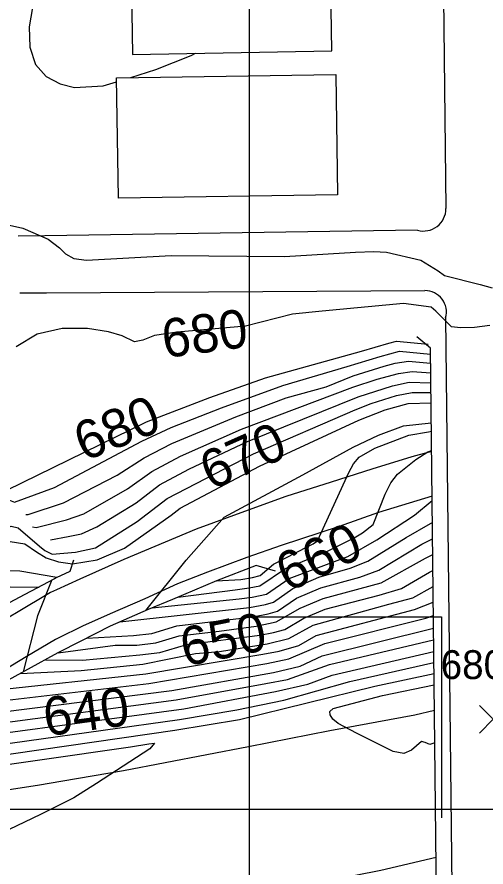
# Model space of a CAD drawing. Extents: x 79600 to 91800, y 75600 to 84400.
# Drawn here: x 86579.3 to 86823, y 80269.9 to 80711.7 of the extents above; entities that cross this region are included whole.
import ezdxf

# ---------------------------------------------------------------- set-up
doc = ezdxf.new("R2010")
doc.units = 0
for name, color, linetype in [('080-085$0$TI_BORDER', 7, 'Continuous'), ('080-085$0$TI_SHEET', 7, 'Continuous'), ('080-090$0$TI_BORDER', 7, 'Continuous'), ('084-085$0$TI_BORDER', 7, 'Continuous'), ('084-090$0$BLDG', 7, 'Continuous'), ('084-090$0$BRIDGE', 7, 'Continuous'), ('084-090$0$INDEX', 7, 'Continuous'), ('084-090$0$INDXLBL', 7, 'Continuous'), ('084-090$0$INTER', 7, 'Continuous'), ('084-090$0$INTERSTATE', 7, 'Continuous'), ('084-090$0$ROAD', 7, 'Continuous'), ('084-090$0$SPOTMARK', 7, 'Continuous'), ('084-090$0$SPOTS', 7, 'Continuous')]:
    doc.layers.add(name, color=color, linetype=linetype)

# ---------------------------------------------------------------- blocks, each defined once
blk = doc.blocks.new('084-090$0$SPOTX')
at = {"layer": '084-090$0$SPOTMARK'}
for p, q in [((-0.37, 0.358), (0.351, -0.358)), ((-0.012, 0), (0.347, 0.358)), ((-0.012, 0), (-0.37, -0.358))]:
    blk.add_line(p, q, dxfattribs=at)

msp = doc.modelspace()

# ---------------------------------------------------------------- linework, layer by layer
at = {"layer": '080-085$0$TI_BORDER'}
msp.add_lwpolyline([(79700, 80300), (86700, 80300), (86700, 75700), (79700, 75700)], close=True, dxfattribs=at)
at = {"layer": '080-085$0$TI_SHEET'}
msp.add_lwpolyline([(86700, 80400), (86800, 80400), (86800, 80295.46)], dxfattribs=at)
at = {"layer": '080-090$0$TI_BORDER'}
msp.add_lwpolyline([(84700, 80300), (91700, 80300), (91700, 75700), (84700, 75700)], close=True, dxfattribs=at)
at = {"layer": '084-085$0$TI_BORDER'}
msp.add_lwpolyline([(79700, 84300), (86700, 84300), (86700, 79700), (79700, 79700)], close=True, dxfattribs=at)
at = {"layer": '084-090$0$BLDG'}
for points in [[(86639.41, 80692.25), (86742.98, 80694.09), (86742.2, 80738.08), (86638.62, 80736.24)], [(86631, 80680.05), (86744.97, 80681.84), (86745.94, 80619.33), (86631.98, 80617.54)]]:
    msp.add_lwpolyline(points, close=True, dxfattribs=at)
at = {"layer": '084-090$0$BRIDGE'}
for points in [[(86800.06, 80000), (86794.2, 80539.6), (86787.02, 80545.42)], [(86608.68, 80429.4), (86606.76, 80423.55), (86599.63, 80420.18), (86598.72, 80419.75), (86583.43, 80411.46), (86569.93, 80404.38), (86552.06, 80394.27), (86524.26, 80378.58), (86504.32, 80365.88), (86488.52, 80355.68), (86471.79, 80345.02), (86449.87, 80329.37), (86426.28, 80310.45), (86394.23, 80283.58)], [(86713.58, 80423.73), (86703.69, 80426.68), (86683.06, 80418.67), (86660.1, 80408.95), (86647.52, 80403.7), (86627.67, 80395.04), (86612.11, 80387.18), (86600.92, 80381.32), (86598.62, 80380.11), (86574.66, 80366.96), (86548.46, 80351.34), (86528.05, 80339.56), (86509.94, 80327.8), (86491.85, 80315.73), (86464.1, 80295.85), (86445.55, 80281.93), (86426.11, 80265.83), (86409.11, 80251.46), (86396.78, 80237.01)]]:
    msp.add_lwpolyline(points, dxfattribs=at)
at = {"layer": '084-090$0$INDEX'}
for points in [[(86569.06, 80604.91), (86582.38, 80601.99), (86595.53, 80596.21), (86601.35, 80591.67), (86604.46, 80588.55), (86608.9, 80586.18), (86615.35, 80585.32), (86659.46, 80587.77), (86718.4, 80587.28), (86755.29, 80589.49), (86764.77, 80589.88), (86771.27, 80589.47), (86789.14, 80585.31), (86798.12, 80579.7), (86801.52, 80577.37), (86820.02, 80572.67), (86826.2, 80570.93)], [(86825.12, 80551.31), (86817.16, 80550.32), (86809.72, 80550.12), (86805.11, 80550.75), (86797.03, 80558.78), (86794.61, 80560.88), (86780.17, 80562.72), (86737.82, 80558.84), (86722.53, 80557.23), (86698.06, 80551), (86662.62, 80547.92), (86650.84, 80546.15), (86644.69, 80543.73), (86640.46, 80542.88), (86634, 80545.97), (86626.91, 80548.1), (86615.97, 80549.74), (86602.85, 80549.74), (86589.84, 80546.82), (86578.88, 80540.24)], [(86448.89, 80409.25), (86469.49, 80415.86), (86493.13, 80429.47), (86528.27, 80446.83), (86561.39, 80462.33), (86569.93, 80465.91), (86574.1, 80465.8), (86646.58, 80501.29), (86679.55, 80513.97), (86708.52, 80524.18), (86758.28, 80538.01), (86772.52, 80542.22), (86776.49, 80543.28), (86792.93, 80541.69)], [(86444.34, 80399.54), (86493.06, 80400.88), (86497.01, 80401.06), (86541.35, 80430.07), (86554.38, 80437.81), (86561.91, 80441.41), (86569.06, 80444.7), (86576.2, 80446.98), (86579.93, 80446.28), (86590.97, 80436.67), (86593.7, 80434.33), (86597.53, 80432.58), (86609.79, 80433.62), (86620.07, 80435.82), (86641.77, 80449.44), (86657.34, 80461.45), (86702.2, 80484.68), (86754.98, 80507.46), (86763.29, 80510.9), (86776.54, 80515.01), (86784.73, 80516.62), (86794.45, 80516.48)], [(86662.82, 80410.11), (86692.75, 80414.01), (86700.01, 80414.98), (86705.54, 80416.1), (86718.87, 80425.05), (86740.35, 80433.82), (86754.56, 80441.01), (86758.92, 80443.58), (86764.33, 80447.96), (86770.64, 80463.61), (86773.54, 80469.63), (86777, 80474.12), (86786.61, 80481.72), (86792.84, 80485.67), (86794.77, 80486.44)], [(86594.18, 80377.67), (86613.37, 80377.36), (86643.09, 80380.25), (86653.54, 80381.47), (86667.61, 80385.57), (86705.46, 80390.33), (86712.68, 80391.75), (86718.58, 80393.38), (86728.39, 80399.27), (86739.52, 80403.95), (86767.58, 80411.12), (86779.17, 80414.61), (86793.62, 80423.11), (86795.45, 80423.96)], [(86527.16, 80338.98), (86662.09, 80356.76), (86708.6, 80365.32), (86719.81, 80367.4), (86741.8, 80375.13), (86795.84, 80388.05)]]:
    msp.add_lwpolyline(points, dxfattribs=at)
at = {"layer": '084-090$0$INTER'}
for points in [[(86706.75, 80737.45), (86701.15, 80745.75), (86686.56, 80755.06), (86667.57, 80759.38), (86646.56, 80757.06), (86626.22, 80750.1), (86609.3, 80741.45), (86597.88, 80733.37), (86591.11, 80725.47), (86587.45, 80716.72), (86585.69, 80706.51), (86585.99, 80696.05), (86588.85, 80687.02), (86594.44, 80680.71), (86601.69, 80676.9), (86609.17, 80675.05), (86624.1, 80675.99), (86631.03, 80677.94)], [(86638.45, 80680.17), (86651.47, 80684.46), (86669.83, 80691.66), (86672.13, 80692.83)], [(86564.38, 80459.27), (86568.22, 80460.97), (86571.93, 80461.99), (86578.02, 80459.51), (86598.76, 80467.17), (86644.23, 80491.17), (86659.47, 80498.29), (86685.64, 80508.58), (86717.52, 80520.21), (86750.86, 80530.06), (86768.08, 80535.24), (86778.14, 80537.94), (86794.23, 80536.48)], [(86583.88, 80453.19), (86585.15, 80453.17), (86603.47, 80459.16), (86631.31, 80473.54), (86645.34, 80482.52), (86659.83, 80490.03), (86693.01, 80503.9), (86719.19, 80513.75), (86739.93, 80519.55), (86753.96, 80525.27), (86770.19, 80530.18), (86775.86, 80531.74), (86782.81, 80532.86), (86794.28, 80531.71)], [(86587.42, 80446.64), (86589.28, 80446.31), (86605.08, 80450.31), (86613.97, 80453.55), (86636.73, 80466.46), (86649.34, 80475.5), (86664.25, 80483.39), (86696.07, 80497.49), (86753.91, 80519.31), (86766.5, 80523.44), (86777.53, 80526.49), (86784.62, 80527.53), (86794.34, 80526.75)], [(86596.71, 80440.02), (86605.96, 80441.65), (86612.89, 80443.15), (86620.76, 80446.77), (86641.2, 80459.11), (86653.34, 80468.47), (86668.66, 80476.75), (86699.14, 80491.08), (86756.56, 80514.33), (86774.43, 80520.07), (86783.08, 80521.95), (86794.39, 80521.55)], [(86575.68, 80439.06), (86583.33, 80437.84), (86589.41, 80433.67), (86594.45, 80430.55), (86600.89, 80428.46), (86608.19, 80427.42), (86621.02, 80429.61), (86635.21, 80435.65), (86659.4, 80452.82), (86664.03, 80456.48), (86705.27, 80478.27), (86756.93, 80502.16), (86770.66, 80507.59), (86782.54, 80510.77), (86794.5, 80511.23)], [(86646.31, 80403.18), (86667.29, 80429.39), (86687.02, 80451.69), (86727.87, 80473.73), (86754.03, 80488.11), (86767.14, 80494.38), (86780.2, 80499.16), (86794.62, 80500.75)], [(86682.97, 80418.63), (86695.65, 80419.32), (86701.73, 80420.46), (86705.61, 80421.35), (86712.57, 80427.33), (86730.42, 80436.54), (86733.15, 80437.82), (86735.43, 80439.36), (86751.76, 80474.91), (86754.19, 80479.54), (86757.13, 80482.95), (86765.24, 80487.67), (86782.88, 80494.3), (86793.18, 80496.04), (86794.66, 80496.52)], [(86649.62, 80404.58), (86694.8, 80409.22), (86701.56, 80410.13), (86708.94, 80411.72), (86720.78, 80419.9), (86751.18, 80431.37), (86766.34, 80439.92), (86785.97, 80452.8), (86795.06, 80460.43)], [(86632.78, 80397.27), (86700.07, 80404.79), (86708.39, 80406.36), (86712.62, 80407.63), (86722.68, 80414.74), (86736.16, 80420.61), (86752.42, 80425.17), (86761.56, 80428.85), (86781.62, 80441.24), (86794.23, 80448.48), (86795.18, 80448.9)], [(86615.56, 80388.93), (86639.94, 80390.23), (86649.39, 80391.25), (86662.38, 80395.25), (86701.87, 80399.97), (86709.82, 80401.49), (86714.61, 80402.88), (86724.59, 80409.59), (86737.28, 80415.06), (86757.47, 80420.49), (86767.43, 80424.11), (86789.62, 80437.63), (86795.27, 80440.49)], [(86600.66, 80381.18), (86630.28, 80385.29), (86641.52, 80385.24), (86651.47, 80386.36), (86663.65, 80390.05), (86684.34, 80392.41), (86703.66, 80395.15), (86713.92, 80397.29), (86726.49, 80404.43), (86738.4, 80409.5), (86768.56, 80417.57), (86791.62, 80430.37), (86795.36, 80432.26)], [(86438.56, 80387.53), (86438.73, 80387.68), (86444.06, 80390.13), (86492.76, 80392.25), (86501.62, 80393.88), (86513.27, 80399.61), (86544.91, 80417.86), (86559.51, 80423.94), (86570.12, 80423.94), (86580.72, 80423.77), (86600.02, 80420.47)], [(86597.49, 80419.09), (86589.89, 80400.51), (86582.59, 80371.32)], [(86437.17, 80384.66), (86438.74, 80385.7), (86478.8, 80387.11), (86492.94, 80387.62), (86503.36, 80389.53), (86519.7, 80397.18), (86533.44, 80405.52), (86548.56, 80412.3), (86560.9, 80415.43), (86576.03, 80415.6), (86590.6, 80415.35)], [(86581.06, 80370.47), (86612.69, 80372.01), (86644.66, 80375.26), (86672.14, 80380.94), (86684.57, 80381.99), (86709.32, 80385.84), (86720.57, 80388.63), (86733.31, 80395.63), (86772.63, 80406.44), (86785.04, 80409.87), (86795.54, 80415.76)], [(86565.84, 80361.7), (86646.24, 80370.27), (86707.12, 80380.47), (86715.53, 80382.01), (86725.81, 80385.05), (86734.86, 80390.29), (86785.95, 80403.77), (86795.63, 80407.53)], [(86553.38, 80354.27), (86647.81, 80365.27), (86709.17, 80375.67), (86720.57, 80378.04), (86739.33, 80386.1), (86791.74, 80399.17), (86795.71, 80400.63)], [(86540.34, 80346.65), (86659.82, 80361.62), (86712.64, 80371.05), (86726.53, 80374.38), (86737.95, 80379.61), (86795.78, 80394.01)], [(86516.42, 80332), (86665.99, 80352.12), (86713.74, 80361.05), (86730.51, 80364.88), (86743.04, 80369.65), (86795.91, 80381.88)], [(86504.9, 80324.44), (86663.84, 80346.65), (86693.48, 80351.68), (86718.02, 80356.59), (86752.23, 80366.35), (86795.97, 80376.14)], [(86493.52, 80316.85), (86661.29, 80341.1), (86694.96, 80346.63), (86765.25, 80363.83), (86796.03, 80370.57)], [(86780.28, 80328.98), (86774.84, 80329.95), (86755.73, 80339.45), (86746.16, 80344.49), (86743.46, 80346.83), (86742.13, 80348.96), (86741.93, 80350.65), (86743.67, 80352.35), (86769.27, 80359.01), (86796.1, 80364.53)], [(86485.09, 80310.89), (86496.7, 80312.06), (86638.32, 80332.43), (86647.89, 80334), (86650.78, 80334.3), (86648.41, 80331.38), (86620.62, 80313.34), (86608.82, 80305.9), (86591.44, 80297.13), (86570.9, 80287.26), (86564.64, 80284.23), (86526.95, 80274.73), (86521.28, 80272.97), (86506.04, 80262.21), (86481.58, 80247.05), (86473.41, 80242.09), (86414.27, 80224.43), (86397.82, 80218.03)], [(86796.43, 80334.37), (86793.87, 80333.57), (86791.38, 80334.61), (86789.46, 80335.21), (86784.35, 80330.67), (86780.28, 80328.98)]]:
    msp.add_lwpolyline(points, dxfattribs=at)
at = {"layer": '084-090$0$INTERSTATE'}
for points in [[(86794.78, 80485.91), (86784.55, 80483.16), (86763.79, 80476.7), (86742.63, 80469.99), (86719.01, 80462.48), (86697.6, 80454.72), (86672.43, 80445.52), (86634.8, 80429.77), (86611.97, 80419.54), (86599.83, 80413.98)], [(86795.03, 80462.63), (86767.13, 80454.1), (86746.76, 80446.87), (86716.52, 80437), (86698.74, 80430.82), (86678.37, 80423.19), (86662.8, 80417.02), (86645.67, 80409.28), (86627.77, 80401.54), (86613.37, 80395.11), (86600.67, 80388.82)], [(86599.83, 80413.98), (86596.8, 80412.59), (86579.04, 80402.02), (86561.16, 80391.57), (86544.24, 80381.5), (86530.14, 80373.33), (86515.81, 80364.73), (86502.4, 80356.57), (86485.04, 80344.8), (86473.09, 80336.61), (86451.84, 80321.17), (86433.17, 80306.56), (86413.92, 80291.59), (86397.25, 80276.73), (86394.74, 80274.29)], [(86600.67, 80388.82), (86599.37, 80388.17), (86584.1, 80379.1), (86569.73, 80370.54), (86555.15, 80362.36), (86541.33, 80354.35), (86527.21, 80345.88), (86514.32, 80338.03), (86497.45, 80326.59), (86485.8, 80318.61), (86465.1, 80303.58), (86446.72, 80289.19), (86428.03, 80274.65), (86412.26, 80260.6), (86396.34, 80245.12)], [(86796.24, 80351.3), (86786.15, 80348.78), (86741.87, 80340.67), (86699.54, 80332.31), (86634.74, 80319.83), (86603.15, 80314.48)], [(86603.15, 80314.48), (86589.93, 80312.23), (86526.56, 80302.49), (86461.62, 80293.99)], [(86605.71, 80237.81), (86635.71, 80242.64), (86684.92, 80252.2), (86728.94, 80260.44), (86768.42, 80268.27), (86797.07, 80275.11)]]:
    msp.add_lwpolyline(points, dxfattribs=at)
at = {"layer": '084-090$0$ROAD'}
for p, q in [((86799.07, 80900.51), (86802.21, 80612.15)), ((86787.44, 80600.91), (86593.69, 80597.92)), ((86593.69, 80597.92), (86579.91, 80597.71)), ((86580.82, 80568.34), (86594.68, 80568.42)), ((86594.68, 80568.42), (86791.34, 80569.48)), ((86802.06, 80555.35), (86808.21, 80000))]:
    msp.add_line(p, q, dxfattribs=at)
for centre, radius, start, end in [((86790.65, 80612.02), 11.56, 253.9119, 0.6245), ((86791.4, 80558.4), 11.08, 344.0746, 90.3078)]:
    msp.add_arc(centre, radius, start, end, dxfattribs=at)

# ---------------------------------------------------------------- block references
at = {"layer": '084-090$0$SPOTS', "xscale": 20, "yscale": 20}
msp.add_blockref('084-090$0$SPOTX', (86827.04, 80346.69), dxfattribs=at)

# ---------------------------------------------------------------- texts
at = {"layer": '084-090$0$INDXLBL'}
for s, rotation, p in [('680', 7.7621, (86655.99, 80534.36)), ('680', 21.7935, (86614.13, 80480.58)), ('670', 23.954, (86680.23, 80465.49)), ('660', 25.4545, (86720.14, 80412.54)), ('650', 11.6291, (86666.55, 80374.06)), ('640', 7.693, (86594.43, 80337.84))]:
    msp.add_text(s, height=20, rotation=rotation, dxfattribs=at).set_placement(p)
at = {"layer": '084-090$0$SPOTS'}
msp.add_text('680.5', height=15, dxfattribs=at).set_placement((86799.49, 80367.59))

doc.saveas('drawing.dxf')
